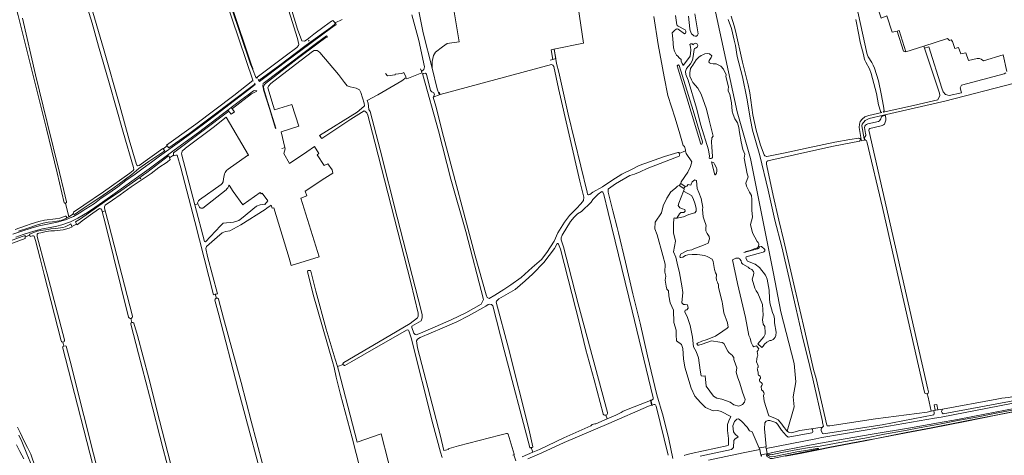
# Model space of a CAD drawing. Header units: metres. Extents: x 209813 to 223847, y 571801 to 587119.
# Tile 525 of 656: x 212746 to 213849, y 584530 to 585018. Entities that reach past the tile are written whole.
import ezdxf

# ---------------------------------------------------------------- set-up
doc = ezdxf.new("R2010")
doc.units = ezdxf.units.M
for name, color, linetype, lineweight in [('B-RO-GK-BESCHOEIING-G', 8, 'GK-BESCHOEIING', 0), ('B-RO-GK-KADEMUUR-GV', 8, 'Continuous', 0), ('B-RO-GR-BOUWLAND-GV', 8, 'Continuous', 0), ('B-RO-GR-GRAS-GV', 8, 'Continuous', 0), ('B-RO-GR-GROENVOORZIENING-GV', 8, 'Continuous', 0), ('B-RO-GW-TALUD_KRUIN-G', 8, 'Continuous', 0), ('B-RO-KW-KUNSTWERK_DEK-GV', 8, 'Continuous', 0), ('B-RO-KW-KUNSTWERK_STUW-G', 8, 'Continuous', 0), ('B-RO-KW-KUNSTWERK_STUW-GV', 8, 'Continuous', 0), ('B-RO-OG-TERREIN_CULTUURSCHEIDING-GV', 8, 'Continuous', 0), ('B-RO-OG-WATER_GREPPEL-GV', 8, 'Continuous', 0), ('B-RO-OG-WEG-GV', 8, 'Continuous', 0), ('B-RO-VH-ONVERHARD-GV', 8, 'Continuous', 0), ('B-RO-VH-VERHARDING_OPEN-GV', 8, 'Continuous', 0), ('B-RO-VH-VERHARDING_PUIN-GV', 8, 'Continuous', 0)]:
    doc.layers.add(name, color=color, linetype=linetype, lineweight=lineweight)
doc.linetypes.add('GK-BESCHOEIING', pattern='A,30,-5,[1,NLCS.shx,S=1,R=0,X=0,Y=0],-5', length=40)

msp = doc.modelspace()

# ---------------------------------------------------------------- linework, layer by layer
at = {"layer": 'B-RO-GK-BESCHOEIING-G', "flags": 128}
for points in [[(213343.046, 584973.737), (213340.973, 584984.353), (213344.249, 584985.19)], [(213344.249, 584985.19), (213344.576, 584985.273)], [(213339.967, 584972.783), (213343.046, 584973.737)], [(213155.604, 584957.827), (213157.576, 584955.391), (213166.299, 584956.408), (213166.423, 584957.21), (213173.715, 584957.841), (213176.184, 584959.193), (213178.376, 584954.066)], [(213195.733, 584960.678), (213194.897, 584963.134)], [(213007.399, 584949.394), (213006.794, 584950.194)], [(213008.957, 584946.631), (213008.647, 584947.138)], [(213009.268, 584946.163), (213008.957, 584946.631)], [(213012.15, 584952.577), (213011.767, 584953.756)], [(213013.722, 584950.038), (213012.893, 584951.156)], [(213210.336, 584934.154), (213209.667, 584936.251)], [(213215.781, 584937.054), (213216.374, 584935.253)], [(213083.446, 584885.992), (213082.306, 584887.565)], [(212906.062, 584873.946), (212906.472, 584873.431)], [(212906.472, 584873.431), (212906.638, 584873.223)], [(212906.638, 584873.223), (212907.519, 584872.118)], [(212907.519, 584872.118), (212908.14, 584871.339)], [(212910.759, 584876.913), (212910.259, 584877.704)], [(212910.902, 584876.721), (212910.759, 584876.913)], [(212911.926, 584875.344), (212910.902, 584876.721)], [(212912.67, 584874.459), (212911.926, 584875.344)], [(213039.35, 584874.022), (213041.78, 584874.586)], [(213484.605, 584868.209), (213484.441, 584868.872)], [(213484.949, 584866.822), (213484.605, 584868.209)], [(212913.642, 584863.284), (212912.976, 584864.936)], [(212913.812, 584862.862), (212913.642, 584863.284)], [(212808.152, 584791.738), (212808.455, 584790.895)], [(212808.455, 584790.895), (212809.152, 584789.09)], [(212803.07, 584789.233), (212803.293, 584788.673)], [(212804.192, 584786.559), (212803.293, 584788.673)], [(212804.192, 584786.559), (212804.407, 584786.019)], [(212809.152, 584789.09), (212809.591, 584788.073)], [(212751.591, 584776.118), (212751.645, 584775.485)], [(212751.742, 584774.612), (212751.645, 584775.485)], [(212751.839, 584773.74), (212751.742, 584774.612)], [(212751.91, 584773.014), (212751.839, 584773.74)], [(212756.777, 584777.259), (212756.622, 584777.928)], [(212756.777, 584777.259), (212756.931, 584776.715)], [(212756.931, 584776.715), (212757.116, 584776.057)], [(212757.116, 584776.057), (212757.347, 584775.293)], [(212962.618, 584709.799), (212963.886, 584710.132)], [(212963.886, 584710.132), (212964.785, 584710.368)], [(212964.785, 584710.368), (212965.603, 584710.582)], [(212965.603, 584710.582), (212967.32, 584711.033)], [(212794.438, 584651.94), (212795.233, 584652.126)], [(212795.233, 584652.126), (212796.811, 584652.495)], [(213318.374, 584538.313), (213318.799, 584538.415)], [(213318.799, 584538.415), (213319.753, 584538.645)], [(213299.463, 584530.34), (213298.071, 584529.829)]]:
    msp.add_lwpolyline(points, dxfattribs=at)
at = {"layer": 'B-RO-GK-KADEMUUR-GV', "flags": 128}
for points in [[(213870.654, 584580.992), (213841.37, 584575.239), (213804.798, 584567.993), (213766.747, 584560.581), (213738.862, 584555.239), (213703.717, 584548.393), (213694.775, 584546.714), (213694.66, 584546.591), (213683.119, 584544.329), (213682.849, 584544.443), (213653.413, 584538.824), (213640.701, 584536.319), (213640.535, 584537.31), (213640.038, 584537.244), (213640.168, 584536.475), (213621.989, 584532.758), (213603.448, 584529.163)], [(213603.526, 584528.669), (213622.074, 584532.265), (213640.745, 584536.063), (213653.404, 584538.608), (213682.82, 584544.224), (213683.094, 584544.109), (213694.774, 584546.399), (213694.892, 584546.524), (213703.75, 584548.185), (213738.9, 584555.032), (213766.792, 584560.375), (213804.846, 584567.788), (213841.423, 584575.017), (213870.703, 584580.77)], [(213583.329, 584528.641), (213582.963, 584529.969), (213582.524, 584529.89), (213582.845, 584528.458)]]:
    msp.add_lwpolyline(points, dxfattribs=at)
at = {"layer": 'B-RO-GR-BOUWLAND-GV', "flags": 128}
for points in [[(213974.462, 584870.557), (213881.198, 584859.994), (213872.757, 584858.183), (213868.92, 584860.431), (213866.671, 584885.964), (213865.793, 584941.441), (213865.441, 584946.275), (213863.321, 584948.203), (213860.442, 584947.215), (213782.404, 584926.807), (213713.333, 584911.088), (213713.443, 584910.398), (213715.049, 584910.784)], [(213697.113, 584894.419), (213763.219, 584604.05), (213764, 584600.827)], [(213709.465, 584898.778), (213698.106, 584896.154)], [(213774.41, 584580.709), (213779.423, 584581.516), (213840.585, 584592.874), (213846.115, 584593.72), (213853.47, 584594.514), (213917.5, 584606.976), (213921.609, 584608.284), (213940.175, 584611.871), (214017.486, 584626.396), (214023.016, 584627.693), (214024.841, 584628.301), (214024.974, 584629.175)], [(213762.487, 584598.827), (213763.52, 584594.795), (213766.945, 584579.104), (213769.984, 584579.996), (213771.387, 584580.222), (213770.357, 584586.401), (213773.162, 584586.745), (213774.41, 584580.709)]]:
    msp.add_lwpolyline(points, dxfattribs=at)
at = {"layer": 'B-RO-GR-BOUWLAND-GV'}
for points in [[(213714.576, 584901.275, -0.11910673), (213709.465, 584898.778)], [(213715.907, 584909.933, -0.19770691), (213714.576, 584901.275)], [(213715.049, 584910.784, -0.42776264), (213715.907, 584909.933)], [(213698.106, 584896.154, 0.34603251), (213697.113, 584894.419)], [(213764, 584600.827, -0.29795298), (213762.487, 584598.827)]]:
    msp.add_lwpolyline(points, format="xyb", dxfattribs=at)
at = {"layer": 'B-RO-GR-GRAS-GV', "flags": 128}
for points in [[(212796.855, 584812.514), (212796.697, 584812.493), (212796.379, 584812.499), (212796.069, 584812.569), (212795.779, 584812.7), (212795.646, 584812.787), (212795.36, 584813.047), (212787.773, 584846.398), (212775.609, 584895.925), (212758.492, 584964.785), (212744.077, 585023.181), (212736.234, 585052.638), (212697.983, 585199.867), (212694.261, 585213.356), (212694.541, 585214.759), (212694.796, 585215.526), (212695.254, 585215.896), (212695.416, 585215.928)], [(212823.827, 585039.626), (212839.714, 584986.04), (212857.773, 584921.888), (212868.292, 584883.59), (212876.34, 584855.904), (212876.985, 584854.993), (212877.861, 584854.531), (212879.415, 584854.896), (212906.062, 584873.946), (212906.472, 584873.431), (212910.902, 584876.721), (212910.759, 584876.913), (212910.259, 584877.704), (212937.71, 584897.539), (212942.807, 584901.144), (212985.433, 584933.331), (213006.794, 584950.194), (213007.012, 584950.35), (212952.429, 585112.128)], [(213006.455, 584963.051), (213010.413, 584952.786), (213011.767, 584953.756), (213043.087, 584977.513), (213056.228, 584986.997), (213058.06, 584989.546), (213058.276, 584990.643), (213056.879, 584997.198), (213031.547, 585078.779)], [(213512.706, 585086.044), (213549.395, 584914.829), (213564.447, 584862.617), (213590.082, 584733.501), (213598.549, 584690.697), (213613.366, 584632.841), (213615.247, 584612.145), (213612.19, 584595.447), (213613.366, 584584.158), (213605.43, 584556.988), (213607.21, 584555.646), (213608.357, 584555.209), (213610.252, 584554.93), (213619.925, 584557.472), (213632.554, 584559.414), (213645.097, 584561.273), (213646.17, 584562.597), (213645.179, 584566.083), (213645.094, 584567.606), (213634.21, 584615.42), (213627.744, 584643.228), (213623.001, 584660.721), (213615.728, 584693.737), (213607.634, 584728.229), (213599.568, 584763.718), (213591.808, 584793.519), (213584.149, 584827.302), (213574.901, 584866.052), (213570.067, 584882.895), (213566.83, 584894.323), (213564.567, 584905.993), (213560.489, 584930.144), (213555.504, 584954.089), (213549.672, 584976.894), (213547.624, 584989.303), (213546.048, 584995.533), (213543.215, 585008.407), (213539.54, 585018.627)], [(213674.126, 585075.365), (213693.182, 584987.813), (213694.818, 584980.608), (213695.478, 584978.68), (213696.357, 584976.847), (213700.457, 584970.249), (213702.022, 584967.204), (213703.323, 584964.029), (213707.715, 584949.732), (213710.955, 584935.169), (213713.666, 584921.191), (213714.126, 584916.276), (213714.094, 584915.999), (213714.048, 584915.79), (213713.982, 584915.586), (213713.896, 584915.39), (213713.791, 584915.204), (213713.668, 584915.029), (213713.529, 584914.867), (213713.268, 584914.638), (213747.252, 584922.237), (213774.506, 584928.495), (213776.728, 584933.469), (213776.305, 584935.85), (213759.499, 584986.543)], [(213366.82, 585063.205), (213377.218, 584991.827), (213344.249, 584985.19), (213344.576, 584985.273), (213347.279, 584969.277), (213349.545, 584959.622), (213360.169, 584912.286), (213381.608, 584824.94), (213381.993, 584822.577), (213382.773, 584821.74), (213384.469, 584822.23), (213387.822, 584824.898), (213398.563, 584830.741), (213409.046, 584837.957), (213420.167, 584845.058), (213431.859, 584850.681), (213439.596, 584854.621), (213468.217, 584864.859), (213482.951, 584869.446), (213484.122, 584869.535), (213484.441, 584868.872), (213484.605, 584868.209)], [(213728.918, 585005.499), (213723.116, 585004.179), (213717.132, 585022.517), (213710.817, 585020.19), (213706.274, 585033.486), (213754.334, 585049.288)], [(212748.699, 585020.086), (212763.247, 584956.531), (212776.23, 584902.958), (212790.167, 584847.115), (212795.002, 584826.904), (212798.139, 584814.025), (212798.113, 584813.795), (212798.028, 584813.489), (212797.964, 584813.343), (212797.791, 584813.076), (212797.568, 584812.849), (212797.441, 584812.754), (212797.16, 584812.604), (212796.855, 584812.514), (212800.826, 584797.388), (212805.754, 584800.647), (212805.452, 584801.135), (212805.926, 584802.397), (212817.322, 584810.155), (212839.375, 584825.109), (212868.984, 584846.317), (212872.664, 584849.138), (212873.344, 584850.287), (212873.238, 584852.489), (212861.451, 584892.301), (212845.948, 584947.613), (212834.066, 584988.468), (212826.664, 585014.423), (212820.039, 585036.197)], [(212981.867, 585037.739), (212982.966, 585034.245), (213005.41, 584967.284), (213006.964, 584963.463)], [(213049.525, 585032.556), (213057.038, 585007.52), (213061.694, 584994.559), (213064.599, 584994.343), (213067.655, 584996.053), (213075.374, 585001.988), (213086.646, 585010.869), (213095.054, 585016.804), (213096.598, 585017.255), (213099.054, 585014.631), (213106.817, 585018.712)], [(213542.872, 585022.341), (213546.189, 585011.367), (213547.686, 585005.662), (213555.436, 584970.855), (213561.795, 584945.433), (213563.573, 584936.136), (213567.214, 584911.512), (213570.709, 584894.421), (213575.668, 584877.702), (213579.767, 584866.77), (213579.995, 584866.347), (213580.27, 584865.952), (213580.56, 584865.621), (213580.749, 584865.473)], [(213491.758, 584871.15), (213491.534, 584872.333), (213490.445, 584876.016), (213489.209, 584877.414), (213485.144, 584890.197), (213480.189, 584907.805), (213471.923, 584933.439), (213467.768, 584954.214), (213461.117, 584990.463), (213456.328, 585021.895)], [(213711.526, 584914.248), (213711.166, 584914.356), (213710.972, 584914.446), (213710.787, 584914.555), (213710.615, 584914.681), (213710.456, 584914.824), (213710.312, 584914.982), (213710.184, 584915.154), (213710.074, 584915.337), (213709.968, 584915.562), (213707.845, 584922.848), (213705.599, 584935.431), (213699.802, 584957.993), (213697.631, 584963.332), (213693.526, 584970.55), (213692.495, 584972.886), (213691.741, 584975.327), (213691.294, 584977.737), (213687.526, 584993.179), (213685.695, 585001.256), (213682.319, 585018.566)], [(213851.812, 584960.052), (213847.512, 584978.86), (213825.443, 584972.236), (213823.062, 584973.876), (213820.892, 584974.696), (213818.591, 584974.882), (213808.568, 584972.545), (213805.838, 584981.205), (213800.096, 584979.856), (213797.394, 584987.057), (213793.271, 584985.843), (213790.968, 584993.932), (213789.195, 584995.652), (213787.318, 584995.104), (213785.466, 584996.956), (213785.271, 584997.151), (213758.749, 584988.74), (213759.499, 584986.543), (213764.134, 584987.973), (213779.003, 584941.354), (213780.538, 584937.596), (213783.131, 584934.369), (213787.1, 584933.151), (213800.797, 584936.484), (213799.49, 584941.871), (213800.116, 584943.587), (213800.855, 584944.805), (213848.642, 584957.599), (213850.706, 584958.816)], [(213131.761, 584924.615), (213127.855, 584936.69), (213126.324, 584939.698), (213122.473, 584941.718), (213115.956, 584942.961), (213112.688, 584944.268), (213109.378, 584948.071), (213102.896, 584956.695), (213081.938, 584981.62), (213080.185, 584983.156), (213078.799, 584983.744), (213075.708, 584983.684), (213073.805, 584982.831), (213054.815, 584968.231), (213026.865, 584946.897), (213024.304, 584943.94), (213023.759, 584941.734), (213029.561, 584922.113), (213031.071, 584917.103), (213050.526, 584923.078), (213058.257, 584898.897), (213038.424, 584892.478), (213042.893, 584874.957), (213043.251, 584873.378), (213041.549, 584868.386), (213047.868, 584857.12), (213067.409, 584870.284), (213075.842, 584875.989), (213080.978, 584868.111), (213079.123, 584866.737), (213086.954, 584854.922), (213090.732, 584856.845), (213095.883, 584849.976), (213096.433, 584846.198), (213087.389, 584840.431), (213065.324, 584825.93), (213067.176, 584820.771), (213060.561, 584818.285), (213081.357, 584752.325), (213049.945, 584742.459), (213047.46, 584751.002), (213030.385, 584807.488), (213028.592, 584806.979), (213027.544, 584810.316), (213022.412, 584806.773), (213020.747, 584805.355), (212993.302, 584788.245), (212981.068, 584781.695), (212976.305, 584780.77), (212972.534, 584779.233), (212966.997, 584774.279), (212955.027, 584764.023), (212954.103, 584761.834), (212956.153, 584752.81), (212967.32, 584711.033), (212964.785, 584710.368)], [(213758.749, 584988.74), (213738.579, 584982.344)], [(213108.016, 584631.684), (213107.902, 584632.025), (213107.858, 584632.381), (213107.863, 584632.561), (213107.928, 584632.914), (213108.062, 584633.247), (213108.154, 584633.401), (213108.261, 584633.546), (213108.64, 584633.964), (213154.168, 584660.297), (213183.096, 584677.764), (213191.422, 584683.814), (213192.274, 584685.895), (213192.281, 584689.053), (213183.926, 584723.716), (213143.614, 584880.806), (213135.654, 584911.181), (213134.439, 584913.903), (213132.263, 584915.797), (213131.593, 584916.092), (213116.729, 584906.667), (213084.184, 584885.145), (213083.446, 584885.992), (213081.925, 584888.068), (213081.667, 584888.447), (213123.878, 584914.509), (213131.372, 584920.795), (213131.868, 584921.851), (213131.761, 584924.615)], [(213688.423, 584884.054), (213686.206, 584897.504), (213686.476, 584901.012), (213687.447, 584904.033), (213689.443, 584906.839), (213692.733, 584909.429), (213697.21, 584910.994), (213711.526, 584914.248)], [(213001.939, 584866.286), (212976.99, 584908.921), (212962.56, 584897.574), (212931.497, 584874.109), (212927.667, 584870.742), (212926.781, 584867.726), (212941.837, 584810.681), (212945.15, 584811.892)], [(213712.094, 584910.073), (213713.443, 584910.398), (213713.333, 584911.088), (213697.496, 584907.534), (213692.871, 584905.268), (213689.567, 584901.302), (213689.19, 584899.224), (213691.746, 584884.721)], [(213696.017, 584901.375), (213707.716, 584904.14)], [(213693.343, 584890.781), (213692.334, 584897.288)], [(213582.345, 584865.013), (213582.634, 584865.041), (213603.416, 584868.991), (213629.208, 584874.694), (213658.886, 584880.898), (213675.651, 584884.074), (213685.822, 584885.505), (213685.999, 584885.512)], [(213686.438, 584882.019), (213657.373, 584876.566), (213628.664, 584870.139), (213583.935, 584860.092), (213583.736, 584860.013)], [(213692.217, 584884.815), (213691.746, 584884.721), (213692.032, 584883.098), (213688.687, 584882.45), (213688.423, 584884.054), (213687.744, 584883.918)], [(213759.476, 584600.496), (213729.672, 584731.667), (213712.396, 584807.609), (213694.772, 584881.836)], [(213490.181, 584529.572), (213490.766, 584530.058), (213498.002, 584531.69), (213539.338, 584540.704), (213539.938, 584541.58), (213539.766, 584548.785), (213538.819, 584557.729), (213538.592, 584564.261), (213540.192, 584568.385), (213542.616, 584573.183), (213531.597, 584578.939), (213527.754, 584579.897), (213522.785, 584579.635), (213514.202, 584583.29), (213508.498, 584588.961), (213502.04, 584596.205), (213497.932, 584604.956), (213490.799, 584628.575), (213489.24, 584638.003), (213488.676, 584649.627), (213487.286, 584654.097), (213481.722, 584658.318), (213481.204, 584664.74), (213481.181, 584670.252), (213478.484, 584678.759), (213478.282, 584692.397), (213474.496, 584700.727), (213472.928, 584708.539), (213472.581, 584714.088), (213470.663, 584716.114), (213469.859, 584719.419), (213468.848, 584726.154), (213469.789, 584730.813), (213468.57, 584735.248), (213469.001, 584744.144), (213466.093, 584753.837), (213459.95, 584776.945), (213457.18, 584783.622), (213457.78, 584791.398), (213464.572, 584801.641), (213466.494, 584809.464), (213470.574, 584818.195), (213475.339, 584825.167), (213480.424, 584829.42), (213482.603, 584831.806), (213484.709, 584832.288), (213486.365, 584834.56), (213486.687, 584836.647), (213494.407, 584847.385), (213497.423, 584853.665), (213498.775, 584859), (213492.319, 584868.186), (213491.758, 584871.15), (213484.605, 584868.209), (213484.949, 584866.822), (213485.046, 584865.96), (213484.578, 584865.452), (213448.593, 584851.378), (213440.841, 584847.551), (213434.618, 584845.093), (213429.295, 584843.756), (213413.292, 584834.225), (213405.435, 584828.631), (213404.981, 584828.107), (213404.848, 584824.766), (213410.28, 584803.825), (213414.92, 584785.344), (213416.485, 584779.295), (213424.545, 584746.224), (213432.7, 584710.954), (213440.774, 584678.143), (213449.247, 584641.351), (213459.689, 584597.45), (213466.467, 584573.573), (213472.94, 584547.928), (213477.6, 584526.153)], [(212965.965, 584705.966), (212964.785, 584710.368), (212962.618, 584709.799), (212941.7, 584792.098), (212926.242, 584852.001), (212922.102, 584866.23), (212920.534, 584866.495), (212918.391, 584865.543), (212918.132, 584866.312), (212913.642, 584863.284), (212914.358, 584861.381), (212910.712, 584858.579), (212901.616, 584852.603), (212892.994, 584846), (212883.796, 584839.936), (212870.481, 584830.747), (212858.128, 584821.794), (212849.482, 584815.955), (212841.38, 584810.264)], [(212947, 584816.316), (212971.237, 584833.461), (212972.586, 584834.731), (212973.538, 584836.556), (212973.856, 584839.731), (212975.205, 584845.446), (212975.682, 584846.875), (212977.19, 584849.098), (212979.095, 584850.685), (213000.978, 584865.835)], [(213582.423, 584858.37), (213582.394, 584858.185), (213582.497, 584856.391), (213582.761, 584854.541), (213589.988, 584821.115), (213596.095, 584793.6), (213601.817, 584770.462), (213614.243, 584716.893), (213625.449, 584668.834), (213635.241, 584626.175), (213637.932, 584616.037), (213649.897, 584563.739), (213650.362, 584562.78), (213653.515, 584562.736), (213704.396, 584570.676), (213762.447, 584578.262), (213766.945, 584579.104), (213763.52, 584594.795), (213762.487, 584598.827)], [(213482.076, 584795.882), (213479.861, 584795.558), (213479.031, 584795.938), (213478.5, 584795.126), (213478.109, 584789.556), (213478.377, 584779.336), (213480.469, 584769.853), (213478.12, 584757.823), (213480.981, 584752.009), (213482.208, 584745.214), (213485.049, 584734.44), (213487.597, 584719.974), (213488.657, 584712.384), (213487.696, 584700.926), (213489.295, 584698.877), (213491.36, 584698.942), (213494.033, 584698.391), (213494.802, 584694.936), (213493.216, 584693.013), (213491.431, 584692.595), (213490.842, 584690.547), (213493.848, 584684.422), (213497.01, 584675.343), (213499.432, 584662.248), (213500.509, 584651.389), (213503.583, 584646.323), (213506.194, 584639.015), (213507.917, 584625.282), (213509.178, 584619.059), (213511.338, 584618.691), (213513.529, 584618.793), (213514.784, 584607.447), (213523.171, 584596.023), (213526.625, 584593.755), (213532.248, 584592.852), (213541.785, 584589.469), (213545.849, 584586.193), (213551.293, 584584.706), (213555.413, 584586.646), (213557.698, 584589.327), (213558.549, 584592.214), (213555.444, 584600.553), (213552.558, 584610.724), (213549.754, 584617.793), (213548.567, 584623.027), (213549.192, 584627.753), (213545.987, 584635.923), (213545.771, 584637.187), (213545.617, 584639.284), (213545.37, 584639.901), (213543.829, 584641.905), (213542.874, 584642.984), (213540.377, 584645.019), (213539.083, 584646.592), (213534.503, 584655.27), (213532.9, 584656.38), (213530.249, 584656.565), (213520.619, 584658.106), (213510.417, 584654.376), (213506.441, 584653.266), (213505.609, 584653.296), (213504.992, 584653.543), (213504.684, 584654.098), (213504.499, 584654.807), (213505.085, 584655.701), (213510.078, 584657.921), (213514.67, 584659.309), (213525.094, 584663.219), (213533.346, 584668.938), (213538.502, 584672.226), (213539.588, 584673.628), (213538.821, 584678.513), (213534.505, 584689.713), (213533.042, 584699.688), (213532.822, 584701.729), (213528.742, 584717.988), (213528.784, 584721.132), (213528.335, 584722.031), (213527.929, 584722.632), (213527.333, 584723.807), (213526.704, 584725.485), (213526.363, 584726.229), (213526.184, 584729.69), (213526.509, 584730.829), (213526.38, 584732.701), (213525.304, 584734.401), (213524.056, 584738.095), (213522.563, 584747.135), (213521.348, 584749.81), (213516.674, 584752.439), (213513.168, 584753.844), (213504.723, 584754.826), (213499.234, 584755.006), (213494.148, 584754.76), (213491.713, 584753.804), (213488.662, 584751.892), (213486.289, 584751.622), (213485.919, 584751.607), (213485.433, 584752.472), (213486.019, 584755.234), (213493.95, 584759.482), (213498.896, 584760.12), (213500.999, 584761.277), (213513.728, 584766.34), (213516.934, 584767.796), (213518.352, 584772.396), (213518.291, 584775.18), (213515.83, 584778.706), (213514.568, 584781.432), (213514.417, 584785.171), (213514.927, 584787.035), (213514.073, 584789.93), (213513.184, 584791.433), (213511.605, 584797.307), (213510.678, 584805.281), (213511.06, 584807.861), (213509.043, 584817.854), (213506.751, 584824.348), (213504.71, 584828.989), (213503.9, 584837.452), (213503.771, 584837.958), (213502.192, 584838.722), (213499.257, 584836.446), (213498.081, 584833.919), (213497.803, 584832.652), (213494.785, 584833.364), (213492.959, 584831.669), (213491.402, 584831.248), (213489.87, 584828.922), (213490.001, 584827.925), (213489.261, 584825.965)], [(212941.837, 584810.681), (212952.712, 584769.61), (212953.76, 584769.363), (212970.48, 584787.042), (212973.789, 584789.961), (212985.008, 584791.31), (212991.211, 584793.252), (212994.124, 584795.357), (213011.098, 584809.007), (213015.013, 584810.826), (213019.605, 584811.381), (213020.136, 584810.984), (213023.479, 584815.264), (213017.128, 584823.714), (213016.268, 584823.149), (213015.106, 584824.67), (212996.055, 584811.14), (212995.485, 584810.632), (212984.903, 584825.781)], [(212976.897, 584827.334), (212950.678, 584807.115)], [(212984.903, 584825.781), (212980.463, 584832.801), (212980.145, 584832.487)], [(213403.707, 584570.539), (213413.746, 584574.775), (213419.662, 584577.737), (213421.873, 584579.139), (213434.27, 584584.286), (213452.418, 584591.329), (213452.35, 584591.591), (213452.679, 584591.67), (213452.735, 584591.452), (213453.558, 584591.772), (213455.393, 584592.801), (213455.592, 584594.281), (213432.009, 584691.904), (213405.15, 584802.173), (213400.114, 584822.296), (213399.164, 584824.928), (213397.881, 584825.739), (213393.81, 584822.61), (213387.927, 584816.541), (213385.845, 584813.512), (213375.089, 584803.327), (213370.534, 584800.485), (213367.061, 584797.017), (213362.829, 584791.846), (213353.617, 584776.671), (213352.224, 584773.8), (213352.393, 584771.327), (213354.835, 584763.62)], [(212946.012, 584815.334), (212947, 584816.316)], [(212842.076, 584787.444), (212837.652, 584804.644), (212836.633, 584806.178), (212835.195, 584806.608), (212827.764, 584801.516), (212815.793, 584792.855), (212811.56, 584789.359), (212809.591, 584788.073), (212809.152, 584789.09), (212804.192, 584786.559), (212804.407, 584786.019), (212801.099, 584784.659), (212794.267, 584782.49), (212784.689, 584781.603), (212780.41, 584781.348), (212775.446, 584780.634), (212769.236, 584779.214), (212767.257, 584778.841), (212766.119, 584778.516), (212765.535, 584778.245), (212765.134, 584777.682), (212765.134, 584775.306), (212774.648, 584739.888), (212776.318, 584733.459), (212795.857, 584659.148)], [(212841.38, 584810.264), (212840.816, 584808.555), (212840.565, 584807.1), (212845.493, 584788.502), (212872.034, 584685.985)], [(212947.068, 584807.883), (212945.216, 584811.669)], [(212740.412, 584783.059), (212752.173, 584787.288), (212758.576, 584789.542), (212767.148, 584791.947), (212773.597, 584793.336), (212785.84, 584795.078), (212790.615, 584795.829), (212796.471, 584798.08), (212796.917, 584798.093), (212797.348, 584797.976), (212797.726, 584797.738), (212798.018, 584797.4), (212798.152, 584797.134), (212798.231, 584796.847), (212798.242, 584796.4), (212798.176, 584796.109), (212800.826, 584797.388)], [(212867.705, 584684.791), (212842.076, 584787.444)], [(212792.087, 584658.092), (212773.05, 584732.533), (212768.389, 584750.347), (212763.41, 584770.655), (212761.855, 584775.573), (212761.695, 584775.698), (212761.16, 584776.032), (212760.091, 584775.986), (212757.347, 584775.293), (212756.931, 584776.715), (212751.742, 584774.612), (212751.91, 584773.014), (212734.468, 584766.609)], [(213399.572, 584575.945), (213399.402, 584576.249), (213389.385, 584614.477), (213379.97, 584648.101), (213372.75, 584677.677), (213351.5, 584760.928), (213349.526, 584766.404), (213348.558, 584767.306), (213347.985, 584767.21), (213344.961, 584761.664), (213332.99, 584746.083), (213320.629, 584733.446), (213311.995, 584725.419), (213300.794, 584715.791), (213282.655, 584705.16), (213279.77, 584702.7), (213279.669, 584701.655), (213293.205, 584649.818), (213316.156, 584559.583), (213320.645, 584539.446), (213320.629, 584539.017), (213319.753, 584538.645), (213318.799, 584538.415)], [(213354.835, 584763.62), (213360.83, 584740.304), (213371.445, 584699.624), (213404.231, 584577.855), (213404.273, 584577.606)], [(213131.533, 584496.486), (213118.064, 584549.251), (213105.201, 584598.102), (213100.068, 584617.539), (213098.118, 584628.254), (213096.076, 584635.031), (213074.326, 584710.28), (213068.171, 584736.062), (213068.337, 584736.578), (213069.035, 584736.964), (213071, 584737.164), (213071.455, 584736.996), (213071.892, 584736.282), (213077.289, 584714.025), (213089.013, 584671.266), (213098.98, 584637.457), (213101.634, 584629.181)], [(212873.475, 584678.085), (212877.649, 584664.04), (212890.465, 584616.433), (212902.147, 584568.977), (212929.925, 584461.451), (212938.476, 584425.076), (212941.539, 584418.811), (212942.278, 584417.56), (212942.998, 584417.256), (212943.423, 584417.138), (212944.206, 584417.034), (212945.142, 584417.125), (212967.373, 584421.277), (212995.868, 584427.16), (213031.069, 584434.006), (213032.664, 584434.529), (213033.75, 584435.26), (213034.353, 584436.222), (213034.446, 584437.369), (213034.177, 584439.423), (213024.663, 584475.674), (212990.158, 584604.994), (212968.891, 584687.161), (212964.36, 584703.678)], [(212968.416, 584705.133), (212968.561, 584704.933), (212974.081, 584683.532), (212993.632, 584611.579), (213005.102, 584568.127), (213017.652, 584520.139)], [(213308.457, 584527.975), (213320.725, 584533.288), (213318.799, 584538.415), (213318.374, 584538.313), (213317.66, 584538.252), (213317.118, 584538.683), (213288.604, 584647.845), (213275.645, 584697.572), (213274.42, 584699.035), (213272.358, 584699.203), (213270.393, 584698.89), (213267.957, 584696.961), (213248.48, 584686.125), (213235.271, 584679.356), (213219.011, 584672.34), (213194.497, 584661.791), (213191.259, 584660.186), (213190.264, 584658.029), (213191.538, 584650.38), (213217.157, 584551.318), (213220.713, 584535.145), (213225.978, 584536.4), (213225.768, 584537.041), (213226.804, 584537.469), (213237.289, 584540.223), (213283.6, 584552.527), (213290.934, 584554.298), (213291.816, 584554.2), (213292.892, 584553.506), (213299.596, 584531.08), (213299.7, 584530.603), (213299.463, 584530.34), (213301.52, 584523.432)], [(212870.134, 584683.316), (212871.241, 584678.886)], [(212926.419, 584460.453), (212906.282, 584536.565), (212891.042, 584596.561), (212878.891, 584643.672), (212870.018, 584676.854)], [(213218.998, 584527.223), (213217.073, 584533.426), (213208.612, 584565.035), (213184.141, 584661.586), (213181.756, 584669.289), (213181.088, 584670.292), (213179.726, 584670.637), (213142.299, 584649.289), (213117.753, 584635.001), (213109.937, 584630.648), (213109.577, 584630.641), (213109.221, 584630.689), (213109.049, 584630.74), (213108.724, 584630.892), (213108.574, 584630.992), (213108.309, 584631.234), (213108.197, 584631.374), (213108.016, 584631.684), (213101.634, 584629.181), (213102.876, 584625.31), (213123.853, 584544.42), (213150.793, 584553.66), (213174.261, 584461.791)], [(212743.283, 584561.239), (212746.188, 584555.373), (212750.616, 584545.449), (212754.366, 584538.52), (212758.048, 584531.177), (212760.502, 584524.24), (212763.369, 584516.388), (212766.026, 584508.221), (212768.188, 584501.149), (212770.971, 584491.33), (212771.893, 584486.095), (212771.615, 584483.528), (212771.752, 584481.171), (212776.839, 584462.087), (212785.26, 584427.461), (212794.335, 584429.858), (212816.987, 584435.592), (212844.984, 584443.243), (212846.537, 584444.649), (212834.452, 584493.086), (212793.746, 584651.555), (212794.438, 584651.94), (212795.233, 584652.126)], [(212794.121, 584656.704), (212795.233, 584652.126), (212796.811, 584652.495), (212797.691, 584652.172), (212802.062, 584635.376), (212817.415, 584574.255), (212849.613, 584447.093)], [(213472.323, 584529.734), (213458.854, 584584.833), (213458.205, 584586.477), (213457.123, 584586.896), (213456.119, 584586.687), (213454.125, 584586.065), (213454.183, 584585.837), (213453.855, 584585.758), (213453.802, 584585.964), (213450.323, 584584.879), (213405.589, 584565.577), (213355.803, 584543.956), (213330.662, 584532.607), (213315.154, 584525.954)], [(213861.573, 584581.22), (213839.867, 584576.937), (213817.812, 584572.701), (213798.816, 584569.127), (213777.958, 584565.146), (213757.573, 584561.211), (213735.857, 584557.124), (213714.549, 584553.355), (213692.761, 584549.056), (213668.799, 584544.8), (213642.577, 584540.074), (213630.618, 584538.58), (213617.428, 584536.259), (213599.719, 584532.915), (213589.229, 584530.764), (213588.566, 584530.752), (213588.167, 584531.017), (213584.277, 584530.234)], [(213640.038, 584537.244), (213640.535, 584537.31), (213640.701, 584536.319), (213653.413, 584538.824), (213682.849, 584544.443), (213683.119, 584544.329), (213694.66, 584546.591), (213694.775, 584546.714), (213703.717, 584548.393), (213738.862, 584555.239), (213766.747, 584560.581), (213804.798, 584567.993), (213841.37, 584575.239), (213870.654, 584580.992)], [(213320.725, 584533.288), (213328.011, 584536.444), (213355.14, 584549.393), (213385.744, 584562.96), (213386.949, 584564.201), (213388.375, 584564.871), (213390.119, 584564.944), (213390.991, 584565.174), (213403.707, 584570.539), (213402.305, 584574.816)]]:
    msp.add_lwpolyline(points, dxfattribs=at)
for points in [[(213229.271, 585045.315), (213228.351, 585049.957), (213227.344, 585050.837), (213224.993, 585051.515), (213223.236, 585052.255), (213197.272, 585044.544), (213193.566, 585044.056), (213191.753, 585044.142), (213190.846, 585044.796), (213188.547, 585043.964), (213189.998, 585041.568), (213191.109, 585037.203), (213197.682, 585003.602), (213207.696, 584964.13), (213207.802, 584971.521), (213209.258, 584978.242), (213211.691, 584981.879), (213219.192, 584987.872), (213224.604, 584991.517), (213238.172, 584993.372)], [(213738.579, 584982.344), (213731.051, 585006.083), (213728.918, 585005.499), (213735.744, 584983.036), (213736.776, 584982.481)], [(213216.932, 584934.311), (213208.834, 584931.5), (213211.86, 584921.385), (213220.62, 584887.197), (213256.145, 584753.426), (213268.261, 584709.737), (213269.507, 584706.877), (213271.574, 584705.478), (213277.944, 584709.397), (213287.94, 584715.701), (213295.769, 584721.128), (213307.697, 584729.259), (213320.01, 584740.543), (213330.216, 584749.463), (213336.279, 584757.406), (213344.474, 584769.987), (213348.722, 584779.345), (213356.002, 584791.283), (213361.539, 584798.795), (213369.352, 584806.557), (213374.439, 584811.879), (213377.273, 584815.364), (213377.551, 584819.166), (213373.375, 584837.411), (213349.282, 584940.982), (213344.115, 584965.647), (213342.925, 584967.455), (213341.606, 584968.151)], [(213196.091, 584958.625), (213179.353, 584951.905), (213178.507, 584953.552), (213173.875, 584949.834), (213146.899, 584934), (213135.058, 584927.532), (213136.175, 584924.585), (213136.671, 584917.67), (213138.208, 584915.203), (213149.594, 584872.242), (213168.703, 584796.688), (213192.156, 584705.381), (213196.499, 584687.848), (213196.77, 584683.907), (213195.344, 584680.716), (213185.116, 584674.496), (213184.832, 584672.992), (213187.325, 584666.828), (213188.588, 584665.392), (213189.891, 584664.936), (213194.872, 584666.807), (213211.167, 584673.84), (213229.144, 584681.661), (213245.499, 584689.642), (213262.798, 584699.194), (213264.252, 584702.149), (213265.162, 584704.542), (213245.444, 584780.915), (213228.673, 584839.511), (213214.747, 584893.568), (213197.486, 584956.405)], [(213482.076, 584795.882), (213489.431, 584797.222), (213495.433, 584799.828), (213502.077, 584801.868), (213503.436, 584803.605), (213503.436, 584806.627), (213502.606, 584811.387), (213500.341, 584817.733), (213498.453, 584821.283), (213489.261, 584825.965), (213484.354, 584812.536), (213483.387, 584809.907), (213485.382, 584807.379), (213488.323, 584806.027), (213490.862, 584805.623), (213491.246, 584803.427), (213489.84, 584802.158), (213486.384, 584802.2), (213484.925, 584800.63)], [(213640.038, 584537.244), (213638.696, 584537.544), (213628.656, 584535.705), (213616.207, 584533.509), (213603.797, 584531.18), (213590.898, 584528.447), (213587.617, 584528.209), (213585.684, 584528.778), (213584.742, 584529.492), (213584.277, 584530.234), (213582.963, 584529.969), (213583.329, 584528.641), (213583.61, 584528.151), (213584.317, 584527.516), (213584.975, 584527.129), (213585.752, 584526.743), (213586.911, 584526.359), (213587.629, 584526.228), (213588.397, 584526.224), (213589.224, 584526.327), (213603.448, 584529.163), (213621.989, 584532.758), (213640.168, 584536.475)]]:
    msp.add_lwpolyline(points, close=True, dxfattribs=at)
at = {"layer": 'B-RO-GR-GRAS-GV'}
for points in [[(213692.334, 584897.288, -0.33253216), (213696.017, 584901.375)], [(213707.716, 584904.14, 0.24305321), (213710.748, 584908.496)], [(213710.748, 584908.496, -0.34925341), (213712.094, 584910.073)], [(213692.415, 584886.52, 0.31373848), (213693.343, 584890.781)], [(213694.772, 584881.836, 0.12012363), (213693.866, 584882.925)], [(213000.978, 584865.835, -0.07375311), (213001.939, 584866.286)], [(213580.749, 584865.473, 0.16390812), (213582.345, 584865.013)], [(213583.736, 584860.013, 0.23412801), (213582.423, 584858.37)], [(212980.145, 584832.487, -0.09611149), (212976.897, 584827.334)], [(212945.15, 584811.892, -0.25810002), (212946.012, 584815.334)], [(212945.216, 584811.669, -0.01771287), (212945.15, 584811.892)], [(212950.678, 584807.115, -0.35519597), (212947.068, 584807.883)], [(213762.487, 584598.827, -0.45265711), (213759.476, 584600.496)]]:
    msp.add_lwpolyline(points, format="xyb", dxfattribs=at)
for centre, radius, start, end in [((213685.977, 584883.735), 1.777, 285.050371, 104.095814), ((213694.784, 584885.381), 2.628, 154.318052, 252.10143), ((212966.6, 584703.813), 2.245, 36.014003, 183.346494), ((212869.827, 584685.549), 2.253, 199.643028, 12.422567), ((212871.87, 584677.123), 1.871, 30.922042, 189.076072), ((212793.963, 584658.657), 1.959, 196.756912, 12.422567), ((213401.735, 584577.307), 2.556, 212.2115, 6.692989)]:
    msp.add_arc(centre, radius, start, end, dxfattribs=at)
at = {"layer": 'B-RO-GR-GROENVOORZIENING-GV', "flags": 128}
for points in [[(213500.247, 584916.618), (213484.695, 584966.81), (213483.709, 584967.611), (213482.939, 584967.426), (213482.434, 584966.592), (213508.954, 584878.817), (213509.54, 584878.817), (213509.941, 584878.848), (213510.495, 584879.649), (213510.526, 584881.253)], [(213526.445, 584852.186), (213524.287, 584856.441), (213523.27, 584857.643), (213520.784, 584858.749), (213524.503, 584844.477), (213524.903, 584844.2), (213525.643, 584844.909), (213526.321, 584846.327), (213526.784, 584848.702), (213526.66, 584850.675)]]:
    msp.add_lwpolyline(points, close=True, dxfattribs=at)
at = {"layer": 'B-RO-GW-TALUD_KRUIN-G', "flags": 128}
msp.add_lwpolyline([(213941.347, 584597.051), (213934.08, 584595.678), (213921.503, 584593.058), (213908.099, 584590.544), (213898.54, 584588.626), (213879.494, 584584.491), (213861.573, 584581.22), (213839.867, 584576.937), (213817.812, 584572.701), (213798.816, 584569.127), (213777.958, 584565.146), (213757.573, 584561.211), (213735.857, 584557.124), (213714.549, 584553.355), (213692.761, 584549.056), (213668.799, 584544.8), (213642.577, 584540.074), (213630.618, 584538.58), (213617.428, 584536.259), (213599.719, 584532.915), (213589.229, 584530.764), (213588.566, 584530.752), (213588.167, 584531.017)], dxfattribs=at)
at = {"layer": 'B-RO-KW-KUNSTWERK_DEK-GV', "flags": 128}
for points in [[(213489.87, 584828.922), (213491.402, 584831.248), (213486.365, 584834.56), (213484.709, 584832.288)], [(213582.963, 584529.969), (213583.558, 584530.089), (213582.036, 584537.662), (213581.67, 584539.387), (213574.597, 584538.04), (213576.096, 584530.375), (213576.368, 584528.716), (213576.904, 584528.819), (213576.618, 584530.439), (213581.885, 584531.485), (213582.245, 584529.84)]]:
    msp.add_lwpolyline(points, close=True, dxfattribs=at)
at = {"layer": 'B-RO-KW-KUNSTWERK_STUW-G', "flags": 128}
for points in [[(213069.942, 584994.323), (213069.155, 584995.467)], [(212881.263, 584839.71), (212880.409, 584840.947)]]:
    msp.add_lwpolyline(points, dxfattribs=at)
at = {"layer": 'B-RO-KW-KUNSTWERK_STUW-GV', "flags": 128}
for points in [[(212838.149, 584802.711), (212841.447, 584803.772), (212841.37, 584804.063), (212838.074, 584803.003)], [(213453.586, 584586.801), (213453.855, 584585.758), (213454.183, 584585.837), (213452.679, 584591.67), (213452.35, 584591.591), (213453.075, 584588.781), (213452.625, 584588.644), (213452.788, 584588.1), (213453.218, 584588.229)]]:
    msp.add_lwpolyline(points, close=True, dxfattribs=at)
at = {"layer": 'B-RO-OG-TERREIN_CULTUURSCHEIDING-GV', "flags": 128}
msp.add_lwpolyline([(213018.288, 584942.49), (213018.805, 584939.83), (213025.87, 584917.701), (213032.218, 584896.411), (213032.701, 584896.583), (213022.304, 584930.434), (213019.045, 584940.486), (213018.909, 584943.038)], close=True, dxfattribs=at)
at = {"layer": 'B-RO-OG-WATER_GREPPEL-GV', "flags": 128}
for points in [[(212982.208, 585033.88), (213004.257, 584968.329), (213006.455, 584963.051)], [(213006.964, 584963.463), (213005.41, 584967.284), (212982.966, 585034.245)]]:
    msp.add_lwpolyline(points, dxfattribs=at)
msp.add_lwpolyline([(213346.365, 584974.687), (213344.576, 584985.273), (213340.973, 584984.353), (213343.046, 584973.737)], close=True, dxfattribs=at)
at = {"layer": 'B-RO-OG-WATER_GREPPEL-GV'}
msp.add_lwpolyline([(213006.455, 584963.051, 0.92486072), (213006.964, 584963.463)], format="xyb", dxfattribs=at)
at = {"layer": 'B-RO-OG-WEG-GV', "flags": 128}
for points in [[(213100.18, 585012.878), (213099.054, 585014.631), (213098.543, 585012.905), (213094.417, 585009.663), (213066.608, 584989.81), (213054.374, 584980.328), (213036.943, 584967.212), (213013.722, 584950.038), (213014.161, 584949.16), (213023.248, 584955.647), (213043.369, 584970.981), (213070.597, 584991.307), (213083.735, 585001.01), (213093.885, 585008.299)], [(213018.909, 584943.038), (213018.9, 584943.212), (213020.054, 584945.663), (213020.896, 584946.737), (213056.395, 584974.25), (213078.426, 584990.881), (213088.478, 584998.176), (213089.546, 584998.663), (213090.656, 584998.558), (213089.369, 585000.126), (213078.293, 584992.158), (213019.804, 584947.972), (213018.539, 584946.986), (213018.127, 584943.314), (213018.288, 584942.49)], [(213011.346, 584938.336), (213010.809, 584938.615), (213008.245, 584938.966), (213007.545, 584938.421), (212991.619, 584926.562), (212982.561, 584919.726), (212983.581, 584918.403), (212984.065, 584918.801), (213005.515, 584935.106)]]:
    msp.add_lwpolyline(points, close=True, dxfattribs=at)
for points in [[(212737.875, 584777.712), (212748.086, 584781.316), (212758.549, 584784.527), (212767.34, 584787.166), (212776.683, 584789.043), (212787.547, 584791.211), (212796.866, 584793.882), (212805.911, 584797.784), (212812.205, 584801.194), (212819.869, 584806.266), (212829.529, 584812.285), (212837.023, 584818.082), (212846.58, 584824.657), (212855.428, 584830.797), (212864.638, 584837.814), (212874.907, 584844.919), (212883.797, 584851.634), (212893.342, 584858.617), (212902.136, 584865.335), (212927.413, 584883.121), (212952.901, 584902.341), (212965.443, 584911.61), (213002.397, 584940.202), (213009.621, 584945.703), (213009.268, 584946.163), (212936.227, 584890.974), (212912.67, 584874.459), (212910.902, 584876.721), (212906.472, 584873.431), (212908.14, 584871.339), (212890.459, 584859.209), (212879.301, 584851.275), (212871.439, 584844.765), (212850.077, 584828.986), (212833.234, 584817.465), (212824.413, 584811.688), (212815.671, 584805.704), (212807.01, 584799.82), (212806.055, 584800.161), (212805.754, 584800.647), (212800.826, 584797.388), (212798.176, 584796.109), (212798.054, 584795.837), (212797.881, 584795.594), (212797.664, 584795.389), (212797.411, 584795.231), (212791.984, 584793.291), (212782.356, 584791.752), (212777.613, 584791.247), (212772.038, 584790.191), (212765.6, 584788.346), (212755.95, 584785.062), (212744.267, 584781.191)], [(212731.269, 584768.745), (212748.327, 584774.997), (212751.591, 584776.118), (212751.742, 584774.612), (212756.931, 584776.715), (212756.622, 584777.928), (212765.235, 584781.038), (212769.152, 584782), (212777.466, 584783.165), (212780.656, 584783.908), (212785.992, 584784.227), (212793.871, 584785.285), (212796.634, 584786.186), (212802.645, 584788.956), (212803.07, 584789.233), (212804.192, 584786.559), (212809.152, 584789.09), (212808.455, 584790.895), (212808.152, 584791.738), (212813.678, 584795.15), (212822.849, 584801.276), (212840.714, 584813.964), (212858.868, 584826.234), (212887.976, 584847.043), (212912.535, 584865.63), (212912.976, 584864.936), (212913.642, 584863.284), (212918.132, 584866.312), (212917.986, 584867.904), (212917.985, 584869.124), (212979.9, 584915.567), (212978.865, 584916.937), (212972.784, 584912.348), (212945.941, 584891.945), (212918.73, 584872.105), (212890.672, 584851.235), (212871.149, 584837.282), (212852.7, 584823.896), (212838.33, 584813.676), (212829.875, 584807.836), (212821.424, 584802.139), (212810.691, 584795.576), (212802.385, 584791.483), (212792.852, 584788.076), (212787.337, 584786.634), (212779.784, 584785.254), (212771.34, 584783.757), (212761.518, 584781.126), (212749.557, 584777.576), (212741.423, 584774.438)], [(213918.961, 584602.089), (213780.322, 584576.273), (213779.12, 584577.383), (213778.658, 584578.955), (213779.423, 584581.516), (213769.984, 584579.996), (213770.348, 584577.192), (213769.868, 584575.113), (213711.95, 584563.934), (213648.339, 584554.284), (213646.096, 584553.838), (213645.164, 584554.353), (213643.602, 584557.611), (213643.557, 584559.015), (213644.109, 584560.226), (213645.097, 584561.273), (213632.554, 584559.414), (213633.975, 584558.943), (213634.485, 584555.93), (213633.869, 584555.225), (213633.239, 584554.914), (213606.535, 584550.133), (213604.369, 584552.055), (213599.15, 584557.89), (213594.82, 584564.8), (213592.701, 584566.69), (213586.137, 584568.775), (213584.256, 584568.775), (213582.032, 584568.207), (213580.695, 584566.177), (213580.329, 584559.594), (213582.195, 584539.487), (213581.67, 584539.387), (213582.076, 584537.456), (213637.82, 584548.278), (213644.526, 584549.642), (213710.568, 584561.107), (213770.78, 584571.468), (213778.274, 584572.697), (213881.853, 584592.55)], [(213873.41, 584584.866), (213815.516, 584573.545), (213796.421, 584569.867), (213775.139, 584566.062), (213743.579, 584560.59), (213700.864, 584553.37), (213659.677, 584546.35), (213630.536, 584541.014), (213589.078, 584532.98), (213583.303, 584531.254), (213583.558, 584530.089), (213588.167, 584531.017), (213588.566, 584530.752), (213589.229, 584530.764), (213599.719, 584532.915), (213617.428, 584536.259), (213630.618, 584538.58), (213642.577, 584540.074), (213668.799, 584544.8), (213692.761, 584549.056), (213714.549, 584553.355), (213735.857, 584557.124), (213757.573, 584561.211), (213777.958, 584565.146), (213798.816, 584569.127), (213817.812, 584572.701), (213839.867, 584576.937), (213861.573, 584581.22)], [(213517.464, 584524.256), (213556.154, 584532.4), (213574.923, 584536.168), (213574.597, 584538.04), (213574.14, 584537.953), (213568.697, 584550.825), (213566.405, 584556.001), (213563.399, 584557.307), (213560.569, 584561.292), (213554.296, 584568.206), (213551.031, 584570.499), (213549.021, 584570.295), (213546.371, 584567.707), (213544.833, 584562.83), (213545.5, 584556.252), (213547.473, 584553.389), (213550.758, 584550.392), (213547.077, 584547.905), (213545.663, 584546.434), (213545.484, 584538.552), (213543.186, 584536.284), (213530.693, 584533.738), (213508.187, 584528.685)], [(212759.309, 584517.83), (212753.749, 584531.58), (212747.885, 584545.193), (212744.518, 584552.257)], [(212741.878, 584541.393), (212745.669, 584534.2), (212750.145, 584525.882)]]:
    msp.add_lwpolyline(points, dxfattribs=at)
at = {"layer": 'B-RO-VH-ONVERHARD-GV', "flags": 128}
for points in [[(213480.328, 585023.015), (213481.832, 585012.551), (213482.396, 585011.865), (213483.334, 585011.147), (213491.379, 585007.132), (213492.104, 585005.592), (213491.983, 585003.947), (213491.819, 585003.098), (213490.681, 585002.386), (213483.251, 585007.693), (213482.348, 585007.939), (213482.088, 585008.054), (213481.324, 585007.795), (213479.187, 585006.152), (213476.866, 585003.61), (213477.541, 584996.758), (213478.259, 584986.92), (213479.251, 584983.159), (213481.647, 584978.574), (213483.044, 584977.332), (213484.498, 584975.716), (213486.718, 584973.787), (213486.835, 584971.678), (213487.797, 584969.146), (213488.991, 584967.496), (213489.346, 584967.446), (213496.741, 584977.37), (213497.614, 584984.108), (213497.26, 584987.991), (213496.48, 584990.403), (213497.577, 584991.204), (213499.094, 584991.277), (213499.705, 584990.59), (213500.029, 584990.303), (213500.616, 584990.697), (213502.842, 584991.872), (213504.455, 584991.513), (213505.455, 584989.358), (213504.64, 584987.358), (213502.966, 584986.353), (213501.582, 584986.05), (213501.328, 584985.015), (213500.276, 584977.025), (213499.395, 584972.813), (213497.128, 584968.967), (213492.663, 584963.664), (213491.702, 584960.167), (213491.878, 584956.738), (213494.485, 584950.403), (213503.894, 584919.088), (213508.85, 584900.085), (213517.236, 584872.402), (213518.494, 584865.429), (213518.089, 584862.994), (213518.958, 584862.505), (213520.517, 584862.505), (213521.282, 584862.992), (213521.958, 584863.736), (213521.958, 584865.011), (213521.016, 584875.861), (213520.825, 584881.014), (213521.128, 584885.967), (213522.723, 584887.562), (213518.052, 584905.605), (213515.086, 584918.13), (213509.162, 584934.712), (213505.456, 584941.478), (213499.981, 584947.71), (213498.317, 584950.745), (213496.449, 584955.173), (213496.449, 584958.877), (213497.145, 584963.763), (213498.844, 584965.861), (213499.68, 584967.35), (213503.593, 584973.27), (213506.526, 584976.301), (213509.084, 584978.172), (213510.897, 584979.079), (213513.469, 584979.87), (213516.26, 584980.269), (213518.69, 584980.048), (213521.106, 584977.753), (213520.566, 584975.863), (213518.287, 584972.542), (213517.791, 584971.197), (213518.621, 584969.952), (213519.96, 584969.085), (213522.551, 584968.653), (213525.892, 584968.85), (213531.273, 584966.155), (213534.294, 584962.932), (213537.142, 584956.53), (213536.862, 584954.564), (213539.784, 584943.172), (213539.394, 584939.954), (213539.394, 584938.455), (213541.153, 584934.286), (213543.256, 584925.107), (213544.099, 584915.707), (213544.9, 584911.861), (213546.991, 584907.035), (213549.826, 584902.698), (213551.359, 584897.415), (213552.192, 584891.749), (213553.837, 584881.213), (213556.054, 584872.6), (213557.991, 584867.369), (213557.511, 584862.864), (213560.761, 584845.302), (213561.871, 584842.274), (213559.385, 584835.101), (213559.82, 584831.446), (213563.232, 584824.803), (213565.575, 584821.19), (213566.072, 584816.719), (213565.978, 584804.799), (213566.54, 584796.764), (213564.305, 584788.703), (213566.679, 584779.262), (213571.776, 584769.632), (213573.036, 584768.403), (213573.916, 584766.795), (213573.584, 584763.881), (213572.177, 584762.278), (213568.744, 584761.177), (213565.331, 584759.705), (213562.6, 584759.265), (213559.621, 584758.418), (213558.418, 584757.584), (213557.042, 584757.199), (213572.236, 584761.33), (213574.202, 584762.398), (213574.327, 584762.535), (213574.597, 584763.238), (213575.115, 584764.275), (213576.729, 584763.797), (213577.874, 584762.752), (213579.032, 584761.919), (213579.753, 584761.301), (213580.453, 584760.461), (213580.353, 584759.061), (213579.597, 584758.083), (213578.49, 584757.433), (213573.152, 584755.957), (213559.452, 584752.24), (213559.141, 584750.737), (213561.283, 584747.605), (213569.879, 584744.045), (213574.482, 584740.42), (213581.266, 584731.638), (213583.009, 584727.476), (213585.463, 584715.151), (213585.932, 584705.612), (213586.091, 584700.585), (213589.154, 584689.988), (213590.736, 584686.605), (213591.411, 584682.721), (213591.465, 584678.466), (213593.389, 584668.009), (213592.801, 584664.216), (213592.007, 584662.329), (213591.178, 584660.879), (213589.926, 584659.805), (213587.676, 584658.701), (213586.189, 584658.636), (213582.793, 584656.488), (213580.205, 584654.369), (213578.644, 584652.042), (213577.024, 584650.569), (213572.6, 584654.914), (213579.405, 584662.453), (213581.006, 584665.557), (213581.055, 584667.659), (213580.472, 584674.345), (213578.499, 584676.789), (213577.894, 584681.731), (213578.622, 584687.087), (213577.93, 584698.792), (213572.859, 584711.71), (213570.704, 584714.296), (213569.461, 584717.35), (213566.391, 584727.25), (213567.677, 584731.811), (213568.089, 584734.486), (213568.001, 584736.063), (213565.969, 584738.142), (213563.465, 584739.422), (213561.942, 584740.728), (213555.899, 584744.159), (213554.572, 584745.738), (213553.969, 584747.876), (213552.564, 584749.886), (213552.005, 584750.488), (213551.244, 584750.826), (213550.688, 584750.954), (213548.969, 584751.003), (213547.902, 584750.771), (213544.932, 584749.392), (213544.228, 584749.128), (213550.008, 584722.498), (213558.836, 584684.21), (213562.681, 584663.953), (213564.196, 584661.261), (213565.045, 584656.165), (213567.073, 584652.63), (213567.672, 584651.848), (213568.347, 584651.314), (213571.363, 584652.475), (213573.72, 584649.289), (213573.061, 584647.664), (213572.012, 584646.228), (213572.563, 584641.655), (213571.981, 584640.14), (213571.515, 584637.653), (213571.213, 584634.431), (213573.17, 584629.962), (213573.001, 584628.361), (213572.466, 584627.71), (213572.094, 584627.053), (213572.159, 584626.376), (213572.389, 584625.224), (213573.05, 584623.19), (213573.15, 584621.889), (213573.022, 584620.511), (213573.36, 584619.765), (213575.282, 584618.443), (213575.817, 584617.115), (213575.591, 584616.368), (213575.326, 584615.819), (213574.811, 584615.294), (213574.435, 584614.702), (213574.573, 584613.477), (213574.975, 584612.726), (213576.733, 584611.163), (213577.923, 584609.546), (213577.252, 584608.176), (213576.423, 584606.972), (213576.708, 584603.245), (213578.407, 584601.966), (213579.45, 584600.309), (213579.713, 584598.861), (213579.114, 584596.681), (213579.809, 584590.48), (213584.257, 584576.121), (213585.015, 584574.035), (213591.653, 584571.591), (213595.517, 584569.518), (213599.708, 584564.617), (213600.978, 584562.51), (213605.219, 584557.147), (213605.43, 584556.988), (213613.366, 584584.158), (213612.19, 584595.447), (213615.247, 584612.145), (213613.366, 584632.841), (213598.549, 584690.697), (213590.082, 584733.501), (213564.447, 584862.617), (213549.395, 584914.829), (213512.706, 585086.044)], [(213184.908, 585023.856), (213192.701, 584994.944), (213199.315, 584965.398), (213198.466, 584962.512), (213195.913, 584960.092), (213196.091, 584958.625), (213197.486, 584956.405), (213197.85, 584957.862), (213200.284, 584958.268), (213201.503, 584957.407), (213205.989, 584938.955), (213207.432, 584937.43), (213209.667, 584936.251), (213210.336, 584934.154), (213208.834, 584931.5), (213216.932, 584934.311), (213215.4, 584935.384), (213213.448, 584940.613), (213207.696, 584964.13), (213197.682, 585003.602), (213191.109, 585037.203)], [(213496.49, 585008.044), (213495.049, 585022.167)], [(213502.128, 585025.049), (213505.654, 585002.403)], [(213501.13, 585000.305), (213499.74, 585001.169)]]:
    msp.add_lwpolyline(points, dxfattribs=at)
at = {"layer": 'B-RO-VH-ONVERHARD-GV'}
for points in [[(213499.74, 585001.169, -0.18441286), (213496.49, 585008.044)], [(213505.654, 585002.403, -0.60540698), (213501.13, 585000.305)]]:
    msp.add_lwpolyline(points, format="xyb", dxfattribs=at)
at = {"layer": 'B-RO-VH-VERHARDING_OPEN-GV', "flags": 128}
msp.add_lwpolyline([(213774.41, 584580.709), (213773.162, 584586.745), (213770.357, 584586.401), (213771.387, 584580.222)], close=True, dxfattribs=at)
at = {"layer": 'B-RO-VH-VERHARDING_PUIN-GV', "flags": 128}
msp.add_lwpolyline([(212986.301, 584914.873), (212982.561, 584919.726), (212978.865, 584916.937), (212982.439, 584912.204)], close=True, dxfattribs=at)

doc.saveas('drawing.dxf')
